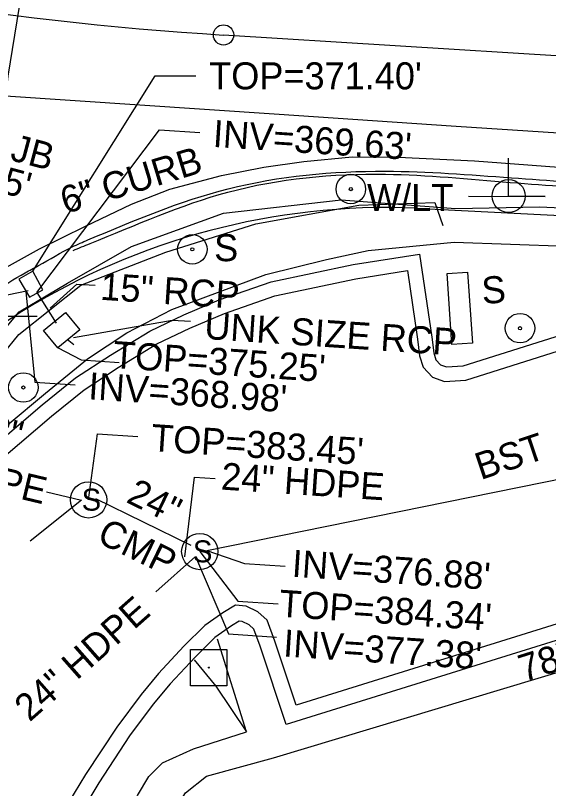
# Model space of a CAD drawing. Extents: x 2089016 to 2094354, y 862840 to 864725.
# Drawn here: x 2092828.3 to 2092907.3, y 863512.3 to 863626.7 of the extents above; entities that cross this region are included whole.
import ezdxf

# ---------------------------------------------------------------- set-up
doc = ezdxf.new("R2010")
doc.units = 0
for name, color, linetype in [('Exist Building', 7, 'Continuous'), ('Exist Horizontal Alignment', 7, 'Continuous'), ('Exist Horizontal Alignment Station Label', 7, 'Continuous'), ('Exist Other Culture Area Outline', 7, 'Continuous'), ('Exist Other Culture Area Outline Text', 7, 'Continuous'), ('Exist Other Culture Sign Text', 7, 'Continuous'), ('Exist Right of Way Line', 7, 'Continuous'), ('Exist Roads Curbs', 7, 'Continuous'), ('Exist Roads Curbs Text', 7, 'Continuous'), ('Exist Roads EOP', 7, 'Continuous'), ('Exist Roads EOP Other', 7, 'Continuous'), ('Exist Roads EOP Other Text', 7, 'Continuous'), ('Exist Roads EOT', 7, 'Continuous'), ('Exist Structure Minor Drop Inlet', 7, 'Continuous'), ('Exist Structure Minor Drop Inlet Leader', 7, 'Continuous'), ('Exist Structure Minor Drop Inlet Top Elevation', 7, 'Continuous'), ('Exist Structure Minor Junction Box', 7, 'Continuous'), ('Exist Structure Minor Junction Box Leader', 7, 'Continuous'), ('Exist Structure Minor Junction Box Text', 7, 'Continuous'), ('Exist Structure Minor Pipes CMP 24 Inch', 7, 'Continuous'), ('Exist Structure Minor Pipes CMP 24 Inch Text', 7, 'Continuous'), ('Exist Structure Minor Pipes HDPE 24 Inch', 7, 'Continuous'), ('Exist Structure Minor Pipes HDPE 24 Inch Invert', 7, 'Continuous'), ('Exist Structure Minor Pipes HDPE 24 Inch Leader', 7, 'Continuous'), ('Exist Structure Minor Pipes HDPE 24 Inch Text', 7, 'Continuous'), ('Exist Structure Minor Pipes HDPE 8 Inch', 7, 'Continuous'), ('Exist Structure Minor Pipes HDPE 8 Inch Leader', 7, 'Continuous'), ('Exist Structure Minor Pipes HDPE 8 Inch Text', 7, 'Continuous'), ('Exist Structure Minor Pipes RCP 15 Inch', 7, 'Continuous'), ('Exist Structure Minor Pipes RCP 15 Inch Invert', 7, 'Continuous'), ('Exist Structure Minor Pipes RCP 15 Inch Leader', 7, 'Continuous'), ('Exist Structure Minor Pipes RCP 15 Inch Text', 7, 'Continuous'), ('Exist Structure Minor Pipes RCP 18 Inch', 7, 'Continuous'), ('Exist Structure Minor Storm Sewer Manhole CELL', 7, 'Continuous'), ('Exist Structure Minor Storm Sewer Manhole Leader', 7, 'Continuous'), ('Exist Structure Minor Storm Sewer Manhole Text', 7, 'Continuous'), ('Exist Utilities Other Pole With Base CELL', 7, 'Continuous'), ('Exist Utilities Power Joint Use Telephone Text', 7, 'Continuous'), ('Exist Utilities Telephone UG Cable SUE LOS B', 7, 'Continuous'), ('Exist Utilities Water UG Line SUE LOS B', 7, 'Continuous'), ('Exist Vegetation Hedge Row', 7, 'Continuous'), ('Prop Conc Driveway', 7, 'Continuous'), ('Prop Drainage Structure Junction Box Convert From Drop Inlet Label', 7, 'Continuous'), ('Prop Drainage Structure Pipe RCP 36in Class IV', 7, 'Continuous'), ('Prop SS Fill Line', 7, 'Continuous'), ('R5707_NCDOT_FS_170814 - Exist Roads EOT', 7, 'Continuous'), ('R5707_NCDOT_FS_170814 - Exist Utilities Water UG Line SUE LOS B', 7, 'Continuous')]:
    doc.layers.add(name, color=color, linetype=linetype)

msp = doc.modelspace()

# ---------------------------------------------------------------- linework, layer by layer
at = {"layer": 'Exist Building'}
for p, q in [((2092880.61, 863591.95), (2092893.34, 863593.2)), ((2092893.34, 863593.2), (2092912.54, 863592.49)), ((2092874.44, 863590.64), (2092880.61, 863591.95)), ((2092865.42, 863588.41), (2092874.44, 863590.64)), ((2092851.5, 863583.2), (2092865.42, 863588.41)), ((2092844.83, 863579.78), (2092851.5, 863583.2)), ((2092839.01, 863575.92), (2092844.83, 863579.78)), ((2092832.82, 863570.82), (2092839.01, 863575.92)), ((2092827.1, 863566.08), (2092832.82, 863570.82))]:
    msp.add_line(p, q, dxfattribs=at)
msp.add_lwpolyline([(2092876.63, 863421.44), (2092852.19, 863498.24), (2092850.75, 863503.41), (2092851.05, 863506.43), (2092852.03, 863509.25), (2092853.54, 863511.69), (2092856.63, 863514.15), (2092866.58, 863516.84), (2092929.74, 863535.83), (2092983.43, 863552.5), (2093001.36, 863493.67), (2093002.4, 863490.35), (2093002.96, 863488.11), (2092994.33, 863472.8), (2093011.7, 863463.03), (2093003.05, 863446.38), (2092985.19, 863455.8), (2092876.6, 863421.42)], close=True, dxfattribs=at)
at = {"layer": 'Exist Horizontal Alignment'}
msp.add_line((2092859.18, 863623.86), (2093057.05, 863611.55), dxfattribs=at)
msp.add_arc((2092890.21, 864122.89), 500, 254.9717, 266.4418, dxfattribs=at)
at = {"layer": 'Exist Horizontal Alignment Station Label'}
msp.add_circle((2092859.18, 863623.86), 1.5, dxfattribs=at)
at = {"layer": 'Exist Other Culture Area Outline'}
msp.add_lwpolyline([(2092831.47, 863496.72), (2092846.16, 863501.34), (2092845.37, 863505.04), (2092845.52, 863507.85), (2092846.41, 863511.25), (2092848.12, 863514.1), (2092850.14, 863516.11), (2092854.74, 863518.16), (2092862.57, 863520.68), (2092858.27, 863534.41)], dxfattribs=at)
at = {"layer": 'Exist Right of Way Line'}
msp.add_line((2092887.59, 863598.23), (2093123.99, 863586.06), dxfattribs=at)
msp.add_arc((2092883.42, 863495.55), 102.76, 87.6702, 155.8773, dxfattribs=at)
at = {"layer": 'Exist Roads Curbs'}
for points in [[(2092825.07, 863562.93), (2092832.32, 863569.09), (2092837.26, 863573.09), (2092842.43, 863576.44), (2092848.26, 863580.01), (2092853.28, 863582.43), (2092858.55, 863584.65), (2092866.21, 863587.3), (2092878.4, 863589.86), (2092888.22, 863591.42), (2092890.05, 863579.11), (2092890.32, 863576.8), (2092890.64, 863575.77), (2092891.33, 863575.03), (2092892.21, 863574.72), (2092894.68, 863574.89), (2092912.07, 863580.37)], [(2092937.97, 863543.39), (2092868.45, 863521.78), (2092864.61, 863533.36), (2092863.66, 863535.9), (2092862.96, 863536.54), (2092861.91, 863537.05), (2092861.47, 863537.09), (2092860.33, 863536.4), (2092857.88, 863534.64), (2092854.96, 863531.76), (2092851.29, 863527.79), (2092848.77, 863524.81), (2092845.26, 863520.09), (2092840.68, 863513.13), (2092836.53, 863506.26)]]:
    msp.add_lwpolyline(points, dxfattribs=at)
msp.add_spline([(2092836.88, 863591.97), (2092839.4, 863592.98), (2092859.83, 863600.59), (2092883.19, 863603.25), (2092901.66, 863602.03), (2092935.15, 863599.95), (2092973.88, 863597.25), (2093018.11, 863594.22)], degree=3, dxfattribs=at)
at = {"layer": 'Exist Roads EOP'}
msp.add_spline([(2092783.65, 863530.8), (2092785.6, 863535.1), (2092792.69, 863549.72), (2092807.46, 863570.01), (2092820.61, 863582.26), (2092829.78, 863588.66), (2092831.76, 863589.72), (2092836.76, 863592.49), (2092839.09, 863593.52), (2092859.84, 863601.08), (2092883.17, 863603.69), (2092901.83, 863602.72), (2092935.14, 863600.43), (2092973.9, 863597.74), (2093018.26, 863594.81), (2093029.57, 863594.02), (2093045.49, 863593.14)], degree=3, dxfattribs=at)
at = {"layer": 'Exist Roads EOP Other'}
for points in [[(2092826.57, 863561.38), (2092833.68, 863567.44), (2092838.52, 863571.35), (2092843.58, 863574.62), (2092849.29, 863578.13), (2092854.16, 863580.48), (2092859.31, 863582.65), (2092866.78, 863585.23), (2092878.78, 863587.75), (2092886.42, 863588.97), (2092887.93, 863578.83), (2092888.22, 863576.35), (2092888.73, 863574.68), (2092890.12, 863573.18), (2092891.92, 863572.55), (2092895.08, 863572.77), (2092912.72, 863578.33)], [(2092937.3, 863545.6), (2092869.93, 863524.66), (2092866.79, 863534.13), (2092865.63, 863537.22), (2092864.27, 863538.48), (2092862.53, 863539.31), (2092860.93, 863539.46), (2092859.06, 863538.33), (2092856.38, 863536.42), (2092853.3, 863533.37), (2092849.56, 863529.32), (2092846.96, 863526.24), (2092843.37, 863521.41), (2092838.73, 863514.36), (2092834.55, 863507.45)]]:
    msp.add_lwpolyline(points, dxfattribs=at)
at = {"layer": 'Exist Roads EOT'}
msp.add_lwpolyline([(2092792.4, 863550.57), (2092795.85, 863556.84), (2092798.98, 863561.76), (2092801.57, 863565.75), (2092805.51, 863570.84), (2092808.64, 863574.5), (2092812.27, 863578.11), (2092816.26, 863581.45), (2092820.45, 863585.25), (2092825.18, 863588.52), (2092831.93, 863592.18), (2092838.74, 863595.56), (2092845.54, 863598.83), (2092851.24, 863601.01), (2092858.88, 863603.07), (2092865.12, 863604.29), (2092871.06, 863605.12), (2092878.22, 863605.81), (2092885.11, 863605.75), (2092896.33, 863605.25), (2092912.78, 863604)], dxfattribs=at)
at = {"layer": 'Exist Structure Minor Drop Inlet'}
msp.add_lwpolyline([(2092828.87, 863587.71), (2092830.41, 863585.03), (2092832.4, 863586.11), (2092830.92, 863588.89), (2092828.87, 863587.71)], dxfattribs=at)
at = {"layer": 'Exist Structure Minor Drop Inlet Leader'}
msp.add_lwpolyline([(2092830.92, 863588.89), (2092849.05, 863617.81), (2092855.05, 863617.81)], dxfattribs=at)
at = {"layer": 'Exist Structure Minor Junction Box'}
msp.add_lwpolyline([(2092832.52, 863580.13), (2092835.77, 863582.79), (2092837.89, 863580.19), (2092834.64, 863577.54)], close=True, dxfattribs=at)
at = {"layer": 'Exist Structure Minor Junction Box Leader'}
msp.add_lwpolyline([(2092834.59, 863577.57), (2092838.1, 863575.76), (2092843.73, 863575.38)], dxfattribs=at)
at = {"layer": 'Exist Structure Minor Pipes CMP 24 Inch'}
msp.add_line((2092840.2, 863555.23), (2092854.31, 863548.35), dxfattribs=at)
at = {"layer": 'Exist Structure Minor Pipes HDPE 24 Inch'}
msp.add_line((2092855.04, 863546.67), (2092849.14, 863541.4), dxfattribs=at)
at = {"layer": 'Exist Structure Minor Pipes HDPE 24 Inch Leader'}
for points in [[(2092853.46, 863546.6), (2092854.87, 863558.42), (2092857.93, 863558.21)], [(2092855.04, 863546.67), (2092859.89, 863535.2), (2092867.03, 863534.73)]]:
    msp.add_lwpolyline(points, dxfattribs=at)
at = {"layer": 'Exist Structure Minor Pipes HDPE 8 Inch'}
msp.add_line((2092832.94, 863556.21), (2092838.14, 863554.97), dxfattribs=at)
at = {"layer": 'Exist Structure Minor Pipes HDPE 8 Inch Leader'}
msp.add_lwpolyline([(2092838.14, 863554.97), (2092830.51, 863548.9)], dxfattribs=at)
at = {"layer": 'Exist Structure Minor Pipes RCP 15 Inch'}
for p, q in [((2092830.25, 863585.98), (2092820.3, 863583.94)), ((2092856.71, 863547.53), (2092989.64, 863574.49))]:
    msp.add_line(p, q, dxfattribs=at)
msp.add_lwpolyline([(2092831.54, 863585.75), (2092834.38, 863581.21)], dxfattribs=at)
at = {"layer": 'Exist Structure Minor Pipes RCP 15 Inch Leader'}
for points in [[(2092831.54, 863585.75), (2092849.67, 863609.82), (2092855.66, 863609.42)], [(2092833.51, 863583.43), (2092837.43, 863586.99), (2092840.15, 863586.81)], [(2092829.89, 863585.9), (2092831.22, 863572.46), (2092837.21, 863572.07)], [(2092836.96, 863579.05), (2092851.56, 863581.65), (2092854.28, 863581.47)], [(2092856.71, 863547.53), (2092862.29, 863545.6), (2092868.28, 863545.2)]]:
    msp.add_lwpolyline(points, dxfattribs=at)
at = {"layer": 'Exist Structure Minor Pipes RCP 18 Inch'}
msp.add_line((2092836.02, 863578.85), (2092836.98, 863578.06), dxfattribs=at)
at = {"layer": 'Exist Structure Minor Storm Sewer Manhole CELL'}
for centre in [(2092839.18, 863555.04), (2092855.66, 863547.39)]:
    msp.add_circle(centre, 2.69, dxfattribs=at)
at = {"layer": 'Exist Structure Minor Storm Sewer Manhole Leader'}
for points in [[(2092839.18, 863555.04), (2092840.5, 863564.8), (2092846.49, 863564.4)], [(2092855.66, 863547.39), (2092861.3, 863540.03), (2092867.29, 863539.63)]]:
    msp.add_lwpolyline(points, dxfattribs=at)
at = {"layer": 'Exist Utilities Other Pole With Base CELL'}
msp.add_line((2092857.01, 863530.21), (2092857.01, 863530.21), dxfattribs=at)
msp.add_lwpolyline([(2092854.28, 863532.91), (2092859.68, 863532.91), (2092859.68, 863527.51), (2092854.28, 863527.51), (2092854.28, 863532.91)], dxfattribs=at)
msp.add_circle((2092857.01, 863530.21), 0.0707, dxfattribs=at)
at = {"layer": 'Exist Utilities Telephone UG Cable SUE LOS B'}
msp.add_lwpolyline([(2092779.89, 863512.86), (2092788.11, 863530.53), (2092797.4, 863547.58), (2092809.23, 863563.23), (2092822.64, 863575.42), (2092828.88, 863582.86), (2092836.05, 863587.14), (2092845.53, 863592.53), (2092859.17, 863597.48), (2092876.6, 863599.47), (2092893.55, 863598.15), (2092906.05, 863598.42), (2092920.81, 863597.72), (2092953.01, 863595.42), (2092975.53, 863594.29), (2092995.79, 863592.5), (2093005.92, 863592.38), (2093018.31, 863590.99), (2093028.04, 863590.05), (2093039.36, 863588.77), (2093044.89, 863588.01), (2093051.76, 863588.78), (2093060.74, 863588.78)], dxfattribs=at)
at = {"layer": 'Exist Utilities Water UG Line SUE LOS B'}
msp.add_lwpolyline([(2092826.96, 863614.99), (2092827.28, 863617.75), (2092829.61, 863632.07), (2092832.62, 863649.84), (2092835.39, 863661.96), (2092839.44, 863676.21), (2092850.27, 863714.9), (2092852.9, 863726.74), (2092860.54, 863748.67)], dxfattribs=at)
at = {"layer": 'Exist Vegetation Hedge Row'}
for points in [[(2092747.55, 863434.45), (2092768.88, 863482.22), (2092789.4, 863526.68), (2092800.61, 863545.28), (2092807.15, 863553.68), (2092819.5, 863568.08), (2092828.86, 863579.51), (2092838.04, 863586.81), (2092850.62, 863591.69), (2092863.94, 863595.91), (2092879.21, 863598.66), (2092890.47, 863599.04), (2092891.65, 863595.64)], [(2092854.81, 863531.35), (2092858.05, 863527.44), (2092862.57, 863520.68)]]:
    msp.add_lwpolyline(points, dxfattribs=at)
at = {"layer": 'Prop Conc Driveway'}
msp.add_lwpolyline([(2092895.34, 863588.74), (2092896.05, 863578.24), (2092893.01, 863578.03), (2092892.3, 863588.54)], close=True, dxfattribs=at)
for centre, radius in [((2092854.55, 863592.13), 2.18), ((2092854.55, 863592.13), 0.24), ((2092903.1, 863580.45), 2.18), ((2092903.1, 863580.45), 0.24)]:
    msp.add_circle(centre, radius, dxfattribs=at)
at = {"layer": 'Prop Drainage Structure Junction Box Convert From Drop Inlet Label'}
msp.add_line((2092820.23, 863582.21), (2092831.57, 863582.21), dxfattribs=at)
at = {"layer": 'Prop Drainage Structure Pipe RCP 36in Class IV'}
for centre, radius in [((2092878.03, 863601.05), 2.18), ((2092878.03, 863601.05), 0.24), ((2092829.52, 863571.67), 2.18), ((2092829.52, 863571.67), 0.24)]:
    msp.add_circle(centre, radius, dxfattribs=at)
at = {"layer": 'Prop SS Fill Line'}
msp.add_line((2092901.41, 863600), (2092901.41, 863600), dxfattribs=at)
msp.add_lwpolyline([(2092895.47, 863600), (2092906.81, 863599.97), (2092901.41, 863599.99), (2092901.41, 863605.63)], dxfattribs=at)
msp.add_circle((2092901.41, 863600.01), 2.45, dxfattribs=at)
at = {"layer": 'R5707_NCDOT_FS_170814 - Exist Roads EOT'}
msp.add_lwpolyline([(2092792.4, 863550.57), (2092795.85, 863556.84), (2092798.98, 863561.76), (2092801.57, 863565.75), (2092805.51, 863570.84), (2092808.64, 863574.5), (2092812.27, 863578.11), (2092816.26, 863581.45), (2092820.45, 863585.25), (2092825.18, 863588.52), (2092831.93, 863592.18), (2092838.74, 863595.56), (2092845.54, 863598.83), (2092851.24, 863601.01), (2092858.88, 863603.07), (2092865.12, 863604.29), (2092871.06, 863605.12), (2092878.22, 863605.81), (2092885.11, 863605.75), (2092896.33, 863605.25), (2092912.78, 863604)], dxfattribs=at)
at = {"layer": 'R5707_NCDOT_FS_170814 - Exist Utilities Water UG Line SUE LOS B'}
msp.add_lwpolyline([(2092619.75, 863665.41), (2092671.68, 863651.84), (2092719.09, 863639.53), (2092772.31, 863627.1), (2092789.8, 863623.16), (2092809.47, 863618.36), (2092826.85, 863614.85), (2092866.66, 863612.17), (2092893.62, 863610.38), (2092921.68, 863608.51), (2092953.83, 863606.19), (2092976.13, 863604.89), (2092996.23, 863602.99), (2093019.05, 863601.68), (2093039.12, 863600.93), (2093056.23, 863599.79), (2093073.14, 863598.5)], dxfattribs=at)

# ---------------------------------------------------------------- texts
at = {"layer": 'Exist Other Culture Area Outline Text'}
msp.add_text('78" CONC ', height=4, rotation=17.5253, dxfattribs=at).set_placement((2092903.64, 863528.07))
at = {"layer": 'Exist Other Culture Sign Text'}
msp.add_text('S', height=4, dxfattribs=at).set_placement((2092857.78, 863590.37))
msp.add_text('S', height=4, rotation=3.8161, dxfattribs=at).set_placement((2092897.54, 863584.03))
at = {"layer": 'Exist Roads Curbs Text'}
msp.add_text('6" CURB', height=4, rotation=16.9458, dxfattribs=at).set_placement((2092835.75, 863597.34))
at = {"layer": 'Exist Roads EOP Other Text'}
msp.add_text('BST', height=4, rotation=18.5342, dxfattribs=at).set_placement((2092897.27, 863557.95))
at = {"layer": 'Exist Structure Minor Drop Inlet Top Elevation'}
msp.add_text("TOP=371.40'", height=4, dxfattribs=at).set_placement((2092857.05, 863615.81))
at = {"layer": 'Exist Structure Minor Junction Box'}
msp.add_text('POSSIBLE JB', height=3.9947, rotation=345.0548, dxfattribs=at).set_placement((2092800.45, 863612.57))
at = {"layer": 'Exist Structure Minor Junction Box Text'}
for s, height, rotation, p in [("TOP=383.45'", 3.9947, 345.0548, (2092799.65, 863607.59)), ("TOP=375.25'", 4, 356.202, (2092842.71, 863574.57))]:
    msp.add_text(s, height=height, rotation=rotation, dxfattribs=at).set_placement(p)
at = {"layer": 'Exist Structure Minor Pipes CMP 24 Inch Text'}
for s, p in [('24"', (2092844.59, 863554.75)), ('CMP', (2092840.22, 863548.87))]:
    msp.add_text(s, height=4, rotation=334.0239, dxfattribs=at).set_placement(p)
at = {"layer": 'Exist Structure Minor Pipes HDPE 24 Inch Invert'}
msp.add_text("INV=377.38'", height=4, rotation=356.202, dxfattribs=at).set_placement((2092867.94, 863531.86))
at = {"layer": 'Exist Structure Minor Pipes HDPE 24 Inch Text'}
for rotation, p in [(356.202, (2092858.73, 863556.57)), (41.4339, (2092830.44, 863522.07))]:
    msp.add_text('24" HDPE', height=4, rotation=rotation, dxfattribs=at).set_placement(p)
at = {"layer": 'Exist Structure Minor Pipes HDPE 8 Inch Text'}
for s, p in [('8"', (2092824.18, 863563.74)), ('HDPE', (2092817.96, 863557.82))]:
    msp.add_text(s, height=4, rotation=346.5831, dxfattribs=at).set_placement(p)
at = {"layer": 'Exist Structure Minor Pipes RCP 15 Inch Invert'}
for s, p in [("INV=369.63'", (2092857.52, 863607.3)), ("INV=368.98'", (2092839.07, 863569.94)), ("INV=376.88'", (2092869.22, 863543.66))]:
    msp.add_text(s, height=4, rotation=356.202, dxfattribs=at).set_placement(p)
at = {"layer": 'Exist Structure Minor Pipes RCP 15 Inch Text'}
for s, p in [('15" RCP', (2092840.83, 863584.67)), ('UNK SIZE RCP', (2092856.24, 863578.87))]:
    msp.add_text(s, height=4, rotation=356.202, dxfattribs=at).set_placement(p)
at = {"layer": 'Exist Structure Minor Storm Sewer Manhole CELL'}
for p in [(2092838.15, 863553.44), (2092854.63, 863545.79)]:
    msp.add_text('S', height=3.25, dxfattribs=at).set_placement(p)
at = {"layer": 'Exist Structure Minor Storm Sewer Manhole Text'}
for s, rotation, p in [("TOP=383.45'", 356.202, (2092848.35, 863562.28)), ("TOP=384.34'", 356.1946, (2092867.32, 863537.75))]:
    msp.add_text(s, height=4, rotation=rotation, dxfattribs=at).set_placement(p)
at = {"layer": 'Exist Utilities Power Joint Use Telephone Text'}
msp.add_text('W/LT', height=4, dxfattribs=at).set_placement((2092880.44, 863597.78))

doc.saveas('drawing.dxf')
